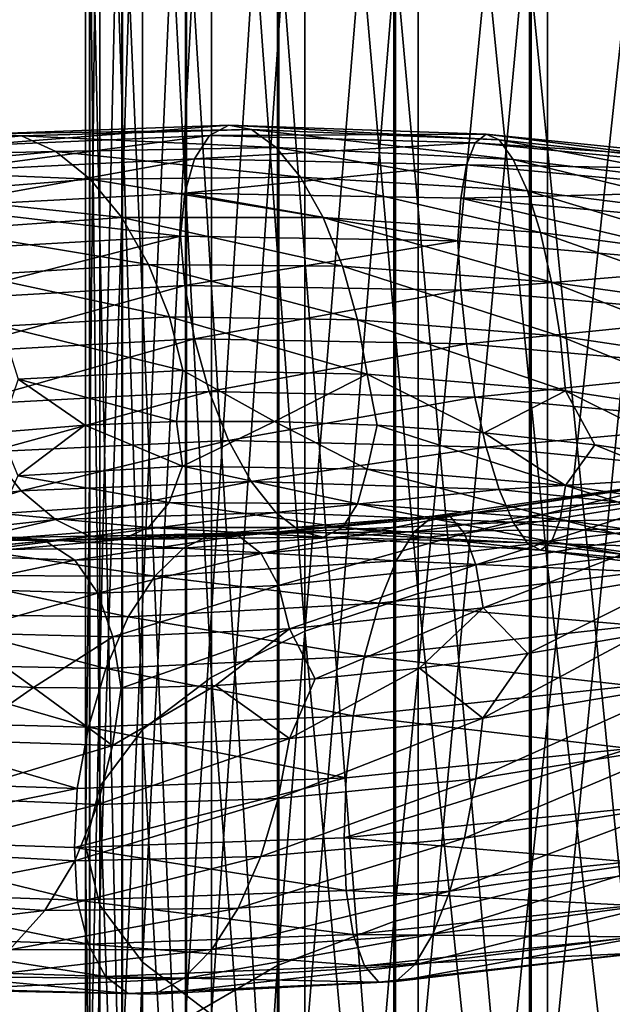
# Model space of a CAD drawing. Header units: metres. Extents: x -109 to 109, y -917 to 389.
# Tile 282 of 656: x -9.25 to -2.52, y -783.91 to -772.73. Entities that reach past the tile are written whole.
import ezdxf

# ---------------------------------------------------------------- set-up
doc = ezdxf.new("R2010")
doc.units = ezdxf.units.M
doc.layers.add('solid_24503124_XXX_01_SW0001', color=7, linetype='CONTINUOUS')

msp = doc.modelspace()

# ---------------------------------------------------------------- linework, layer by layer
at = {"layer": 'solid_24503124_XXX_01_SW0001'}
for points in [[(-1.658268, -763.82373, -381.074615), (-3.252809, -763.982239, -381.531586), (-1.658268, -778.726929, -375.19519)], [(-3.252809, -763.982239, -381.531586), (-4.722347, -764.239746, -382.273682), (-3.252809, -778.923096, -375.637329)], [(-3.252809, -763.982239, -381.531586), (-3.252809, -778.923096, -375.637329), (-1.658268, -778.726929, -375.19519)], [(-4.722347, -764.239746, -382.273682), (-6.010407, -764.586243, -383.272339), (-4.722347, -779.241638, -376.355316)], [(-4.722347, -764.239746, -382.273682), (-4.722347, -779.241638, -376.355316), (-3.252809, -778.923096, -375.637329)], [(-6.010407, -764.586243, -383.272339), (-7.067492, -765.008423, -384.489258), (-6.010407, -779.670349, -377.321564)], [(-6.010407, -764.586243, -383.272339), (-6.010407, -779.670349, -377.321564), (-4.722347, -779.241638, -376.355316)], [(-7.067492, -765.008423, -384.489258), (-7.852976, -765.490112, -385.877594), (-7.067492, -780.192688, -378.498962)], [(-7.067492, -765.008423, -384.489258), (-7.067492, -780.192688, -378.498962), (-6.010407, -779.670349, -377.321564)], [(-7.852976, -765.490112, -385.877594), (-8.336675, -766.012756, -387.384064), (-7.852976, -780.788635, -379.842224)], [(-7.852976, -765.490112, -385.877594), (-7.852976, -780.788635, -379.842224), (-7.067492, -780.192688, -378.498962)], [(-8.336675, -766.012756, -387.384064), (-8.5, -766.556335, -388.950714), (-8.336675, -781.435303, -381.299774)], [(-8.336675, -766.012756, -387.384064), (-8.336675, -781.435303, -381.299774), (-7.852976, -780.788635, -379.842224)], [(-8.5, -766.556335, -388.950714), (-8.5, -782.107788, -382.815552), (-8.336675, -781.435303, -381.299774)], [(-8.5, -766.556335, -388.950714), (-8.336675, -767.099854, -390.517365), (-8.5, -782.107788, -382.815552)], [(-1.767249, -766.852966, -19.981073), (-3.458888, -782.593445, -25.939569), (-3.458888, -767.039795, -19.463938)], [(-1.767249, -766.852966, -19.981073), (-1.767249, -782.362549, -26.438595), (-3.458888, -782.593445, -25.939569)], [(-3.458888, -767.039795, -19.463938), (-4.999055, -782.967102, -25.131947), (-4.999055, -767.342102, -18.627007)], [(-3.458888, -767.039795, -19.463938), (-3.458888, -782.593445, -25.939569), (-4.999055, -782.967102, -25.131947)], [(-8.336675, -767.099854, -390.517365), (-8.336675, -782.780273, -384.331329), (-8.5, -782.107788, -382.815552)], [(-8.336675, -767.099854, -390.517365), (-7.852976, -767.622559, -392.023804), (-8.336675, -782.780273, -384.331329)], [(-4.999055, -767.342102, -18.627007), (-6.320303, -783.467102, -24.051083), (-6.320303, -767.746704, -17.506926)], [(-4.999055, -767.342102, -18.627007), (-4.999055, -782.967102, -25.131947), (-6.320303, -783.467102, -24.051083)], [(-7.852976, -767.622559, -392.023804), (-7.852976, -783.426941, -385.788879), (-8.336675, -782.780273, -384.331329)], [(-7.852976, -767.622559, -392.023804), (-7.067492, -768.104187, -393.41217), (-7.852976, -783.426941, -385.788879)], [(-6.320303, -767.746704, -17.506926), (-7.364774, -784.071716, -22.744347), (-7.364774, -768.235962, -16.152763)], [(-6.320303, -767.746704, -17.506926), (-6.320303, -783.467102, -24.051083), (-7.364774, -784.071716, -22.744347)], [(-7.067492, -768.104187, -393.41217), (-7.067492, -784.022888, -387.132141), (-7.852976, -783.426941, -385.788879)], [(-7.067492, -768.104187, -393.41217), (-6.010407, -768.526428, -394.629059), (-7.067492, -784.022888, -387.132141)], [(-7.364774, -768.235962, -16.152763), (-8.086726, -784.754333, -21.268919), (-8.086726, -768.788269, -14.623799)], [(-7.364774, -768.235962, -16.152763), (-7.364774, -784.071716, -22.744347), (-8.086726, -784.754333, -21.268919)], [(-6.010407, -768.526428, -394.629059), (-6.010407, -784.545227, -388.30954), (-7.067492, -784.022888, -387.132141)], [(-6.010407, -768.526428, -394.629059), (-4.722347, -768.872925, -395.627747), (-6.010407, -784.545227, -388.30954)], [(-8.086726, -768.788269, -14.623799), (-8.454546, -785.485046, -19.689432), (-8.454546, -769.379517, -12.986999)], [(-8.086726, -768.788269, -14.623799), (-8.086726, -784.754333, -21.268919), (-8.454546, -785.485046, -19.689432)], [(-4.722347, -768.872925, -395.627747), (-4.722347, -784.973938, -389.275787), (-6.010407, -784.545227, -388.30954)], [(-4.722347, -768.872925, -395.627747), (-3.252809, -769.130371, -396.369843), (-4.722347, -784.973938, -389.275787)], [(-3.252809, -769.130371, -396.369843), (-3.252809, -785.29248, -389.993774), (-4.722347, -784.973938, -389.275787)], [(-3.252809, -769.130371, -396.369843), (-1.658268, -769.28894, -396.826813), (-3.252809, -785.29248, -389.993774)], [(-1.658268, -769.28894, -396.826813), (-1.658268, -785.488647, -390.435913), (-3.252809, -785.29248, -389.993774)], [(-8.454546, -769.379517, -12.986999), (-8.452125, -786.231934, -18.075073), (-8.452125, -769.983887, -11.314054)], [(-8.454546, -769.379517, -12.986999), (-8.454546, -785.485046, -19.689432), (-8.452125, -786.231934, -18.075073)], [(-8.452125, -769.983887, -11.314054), (-8.079568, -786.96228, -16.4965), (-8.079568, -770.574829, -9.678201)], [(-8.452125, -769.983887, -11.314054), (-8.452125, -786.231934, -18.075073), (-8.079568, -786.96228, -16.4965)], [(-8.079568, -770.574829, -9.678201), (-7.353192, -787.644043, -15.022866), (-7.353192, -771.126465, -8.151093)], [(-8.079568, -770.574829, -9.678201), (-8.079568, -786.96228, -16.4965), (-7.353192, -787.644043, -15.022866)], [(-7.353192, -771.126465, -8.151093), (-6.304805, -788.247437, -13.718711), (-6.304805, -771.614746, -6.799609)], [(-7.353192, -771.126465, -8.151093), (-7.353192, -787.644043, -15.022866), (-6.304805, -788.247437, -13.718711)], [(-6.304805, -771.614746, -6.799609), (-4.980319, -788.745972, -12.64112), (-4.980319, -772.018127, -5.682918)], [(-6.304805, -771.614746, -6.799609), (-6.304805, -788.247437, -13.718711), (-4.980319, -788.745972, -12.64112)], [(-4.980319, -772.018127, -5.682918), (-3.437735, -789.117859, -11.837305), (-3.437735, -772.319031, -4.849933)], [(-4.980319, -772.018127, -5.682918), (-4.980319, -788.745972, -12.64112), (-3.437735, -789.117859, -11.837305)], [(-3.437735, -772.319031, -4.849933), (-1.744606, -789.346802, -11.342461), (-1.744606, -772.504272, -4.337131)], [(-3.437735, -772.319031, -4.849933), (-3.437735, -789.117859, -11.837305), (-1.744606, -789.346802, -11.342461)], [(-6.872946, -773.925537, -30.464369), (-7.092803, -774.042053, -31.08745), (-9.8926, -774.162598, -29.509363)], [(-9.585958, -774.022644, -28.927454), (-6.872946, -773.925537, -30.464369), (-9.8926, -774.162598, -29.509363)], [(-6.614517, -773.974365, -29.816793), (-6.872946, -773.925537, -30.464369), (-9.585958, -774.022644, -28.927454)], [(-9.225517, -774.045837, -28.328466), (-6.614517, -773.974365, -29.816793), (-9.585958, -774.022644, -28.927454)], [(-6.336019, -774.177551, -29.187069), (-6.614517, -773.974365, -29.816793), (-9.225517, -774.045837, -28.328466)], [(-6.872946, -773.925537, -30.464369), (-3.950764, -774.025452, -31.549274), (-7.092803, -774.042053, -31.08745)], [(-3.802212, -774.092041, -30.869938), (-3.950764, -774.025452, -31.549274), (-6.872946, -773.925537, -30.464369)], [(-6.614517, -773.974365, -29.816793), (-3.802212, -774.092041, -30.869938), (-6.872946, -773.925537, -30.464369)], [(-3.642123, -774.313232, -30.206064), (-3.802212, -774.092041, -30.869938), (-6.614517, -773.974365, -29.816793)], [(-6.336019, -774.177551, -29.187069), (-3.642123, -774.313232, -30.206064), (-6.614517, -773.974365, -29.816793)], [(-9.225517, -774.045837, -28.328466), (-9.585958, -774.022644, -28.927454), (-12.008675, -774.293579, -26.979811)], [(-11.557137, -774.284119, -26.44471), (-9.225517, -774.045837, -28.328466), (-12.008675, -774.293579, -26.979811)], [(-8.837085, -774.222778, -27.751207), (-9.225517, -774.045837, -28.328466), (-11.557137, -774.284119, -26.44471)], [(-7.092803, -774.042053, -31.08745), (-7.262306, -774.306702, -31.648422), (-10.129013, -774.447144, -30.038797)], [(-9.8926, -774.162598, -29.509363), (-7.092803, -774.042053, -31.08745), (-10.129013, -774.447144, -30.038797)], [(-8.837085, -774.222778, -27.751207), (-6.336019, -774.177551, -29.187069), (-9.225517, -774.045837, -28.328466)], [(-7.092803, -774.042053, -31.08745), (-4.077144, -774.125854, -32.199425), (-7.262306, -774.306702, -31.648422)], [(-3.950764, -774.025452, -31.549274), (-4.077144, -774.125854, -32.199425), (-7.092803, -774.042053, -31.08745)], [(-3.950764, -774.025452, -31.549274), (-0.908401, -774.337341, -32.160301), (-4.077144, -774.125854, -32.199425)], [(-0.874244, -774.413025, -31.466837), (-0.908401, -774.337341, -32.160301), (-3.950764, -774.025452, -31.549274)], [(-3.802212, -774.092041, -30.869938), (-0.874244, -774.413025, -31.466837), (-3.950764, -774.025452, -31.549274)], [(-0.837435, -774.643555, -30.788012), (-0.874244, -774.413025, -31.466837), (-3.802212, -774.092041, -30.869938)], [(-3.642123, -774.313232, -30.206064), (-0.837435, -774.643555, -30.788012), (-3.802212, -774.092041, -30.869938)], [(-6.057621, -774.516907, -28.619066), (-6.336019, -774.177551, -29.187069), (-8.837085, -774.222778, -27.751207)], [(-4.077144, -774.125854, -32.199425), (-4.17458, -774.37677, -32.781296), (-7.262306, -774.306702, -31.648422)], [(-3.482093, -774.6698, -29.604034), (-3.642123, -774.313232, -30.206064), (-6.336019, -774.177551, -29.187069)], [(-6.057621, -774.516907, -28.619066), (-3.482093, -774.6698, -29.604034), (-6.336019, -774.177551, -29.187069)], [(-4.077144, -774.125854, -32.199425), (-0.93746, -774.429321, -32.822742), (-4.17458, -774.37677, -32.781296)], [(-0.908401, -774.337341, -32.160301), (-0.93746, -774.429321, -32.822742), (-4.077144, -774.125854, -32.199425)], [(-11.070535, -774.427673, -25.936571), (-8.837085, -774.222778, -27.751207), (-11.557137, -774.284119, -26.44471)], [(-8.448794, -774.537109, -27.235691), (-8.837085, -774.222778, -27.751207), (-11.070535, -774.427673, -25.936571)], [(-7.262306, -774.306702, -31.648422), (-7.371371, -774.695801, -32.111038), (-10.281131, -774.851257, -30.481375)], [(-10.129013, -774.447144, -30.038797), (-7.262306, -774.306702, -31.648422), (-10.281131, -774.851257, -30.481375)], [(-8.448794, -774.537109, -27.235691), (-6.057621, -774.516907, -28.619066), (-8.837085, -774.222778, -27.751207)], [(-7.262306, -774.306702, -31.648422), (-4.17458, -774.37677, -32.781296), (-7.371371, -774.695801, -32.111038)], [(-0.800639, -775.008911, -30.171303), (-0.837435, -774.643555, -30.788012), (-3.642123, -774.313232, -30.206064)], [(-3.482093, -774.6698, -29.604034), (-0.800639, -775.008911, -30.171303), (-3.642123, -774.313232, -30.206064)], [(-10.584108, -774.710022, -25.490313), (-8.448794, -774.537109, -27.235691), (-11.070535, -774.427673, -25.936571)], [(-4.17458, -774.37677, -32.781296), (-4.237273, -774.755432, -33.257408), (-7.371371, -774.695801, -32.111038)], [(-4.17458, -774.37677, -32.781296), (-0.959863, -774.673096, -33.414391), (-4.237273, -774.755432, -33.257408)], [(-0.93746, -774.429321, -32.822742), (-0.959863, -774.673096, -33.414391), (-4.17458, -774.37677, -32.781296)], [(-8.088775, -774.972229, -26.822254), (-8.448794, -774.537109, -27.235691), (-10.584108, -774.710022, -25.490313)], [(-5.799494, -774.974182, -28.156986), (-6.057621, -774.516907, -28.619066), (-8.448794, -774.537109, -27.235691)], [(-8.088775, -774.972229, -26.822254), (-5.799494, -774.974182, -28.156986), (-8.448794, -774.537109, -27.235691)], [(-3.333714, -775.142273, -29.110558), (-3.482093, -774.6698, -29.604034), (-6.057621, -774.516907, -28.619066)], [(-5.799494, -774.974182, -28.156986), (-3.333714, -775.142273, -29.110558), (-6.057621, -774.516907, -28.619066)], [(-10.133099, -775.116882, -25.14119), (-8.088775, -774.972229, -26.822254), (-10.584108, -774.710022, -25.490313)], [(-10.281131, -774.851257, -30.481375), (-7.371371, -774.695801, -32.111038), (-7.422843, -775.186279, -32.432938)], [(-7.371371, -774.695801, -32.111038), (-4.271063, -775.238892, -33.58688), (-7.422843, -775.186279, -32.432938)], [(-7.371371, -774.695801, -32.111038), (-4.237273, -774.755432, -33.257408), (-4.271063, -775.238892, -33.58688)], [(-4.237273, -774.755432, -33.257408), (-0.983698, -775.526428, -34.232327), (-4.271063, -775.238892, -33.58688)], [(-0.959863, -774.673096, -33.414391), (-0.974278, -775.046265, -33.897156), (-4.237273, -774.755432, -33.257408)], [(-4.237273, -774.755432, -33.257408), (-0.974278, -775.046265, -33.897156), (-0.983698, -775.526428, -34.232327)], [(-0.766522, -775.489075, -29.664513), (-0.800639, -775.008911, -30.171303), (-3.482093, -774.6698, -29.604034)], [(-3.333714, -775.142273, -29.110558), (-0.766522, -775.489075, -29.664513), (-3.482093, -774.6698, -29.604034)], [(-10.281131, -774.851257, -30.481375), (-7.422843, -775.186279, -32.432938), (-10.352579, -775.35199, -30.790628)], [(-7.782764, -775.506714, -26.545404), (-8.088775, -774.972229, -26.822254), (-10.133099, -775.116882, -25.14119)], [(-5.580091, -775.526367, -27.838854), (-5.799494, -774.974182, -28.156986), (-8.088775, -774.972229, -26.822254)], [(-7.782764, -775.506714, -26.545404), (-5.580091, -775.526367, -27.838854), (-8.088775, -774.972229, -26.822254)], [(-3.207594, -775.706543, -28.765942), (-3.333714, -775.142273, -29.110558), (-5.799494, -774.974182, -28.156986)], [(-5.580091, -775.526367, -27.838854), (-3.207594, -775.706543, -28.765942), (-5.799494, -774.974182, -28.156986)], [(-10.352579, -775.35199, -30.790628), (-7.422843, -775.186279, -32.432938), (-10.282178, -775.912231, -30.973825)], [(-7.422843, -775.186279, -32.432938), (-7.372122, -775.746399, -32.602608), (-10.282178, -775.912231, -30.973825)], [(-9.749748, -775.628784, -24.919065), (-7.782764, -775.506714, -26.545404), (-10.133099, -775.116882, -25.14119)], [(-7.422843, -775.186279, -32.432938), (-4.271063, -775.238892, -33.58688), (-7.372122, -775.746399, -32.602608)], [(-0.737524, -776.059448, -29.308935), (-0.766522, -775.489075, -29.664513), (-3.333714, -775.142273, -29.110558)], [(-3.207594, -775.706543, -28.765942), (-0.737524, -776.059448, -29.308935), (-3.333714, -775.142273, -29.110558)], [(-4.271063, -775.238892, -33.58688), (-4.237705, -775.798645, -33.749428), (-7.372122, -775.746399, -32.602608)], [(-4.271063, -775.238892, -33.58688), (-0.983698, -775.526428, -34.232327), (-4.237705, -775.798645, -33.749428)], [(-7.547124, -776.101379, -26.415949), (-7.782764, -775.506714, -26.545404), (-9.749748, -775.628784, -24.919065)], [(-5.411141, -776.133362, -27.677696), (-5.580091, -775.526367, -27.838854), (-7.782764, -775.506714, -26.545404)], [(-7.547124, -776.101379, -26.415949), (-5.411141, -776.133362, -27.677696), (-7.782764, -775.506714, -26.545404)], [(-3.110477, -776.322021, -28.584627), (-3.207594, -775.706543, -28.765942), (-5.580091, -775.526367, -27.838854)], [(-5.411141, -776.133362, -27.677696), (-3.110477, -776.322021, -28.584627), (-5.580091, -775.526367, -27.838854)], [(-0.983698, -775.526428, -34.232327), (-0.974378, -776.085388, -34.391048), (-4.237705, -775.798645, -33.749428)], [(-9.454554, -776.207581, -24.831797), (-7.547124, -776.101379, -26.415949), (-9.749748, -775.628784, -24.919065)], [(-10.282178, -775.912231, -30.973825), (-7.372122, -775.746399, -32.602608), (-10.130973, -776.511108, -30.996647)], [(-7.372122, -775.746399, -32.602608), (-7.263711, -776.350708, -32.604679), (-10.130973, -776.511108, -30.996647)], [(-7.372122, -775.746399, -32.602608), (-4.237705, -775.798645, -33.749428), (-7.263711, -776.350708, -32.604679)], [(-0.715194, -776.679016, -29.119576), (-0.737524, -776.059448, -29.308935), (-3.207594, -775.706543, -28.765942)], [(-3.110477, -776.322021, -28.584627), (-0.715194, -776.679016, -29.119576), (-3.207594, -775.706543, -28.765942)], [(-4.237705, -775.798645, -33.749428), (-4.175387, -776.406677, -33.738503), (-7.263711, -776.350708, -32.604679)], [(-4.237705, -775.798645, -33.749428), (-0.974378, -776.085388, -34.391048), (-4.175387, -776.406677, -33.738503)], [(-7.395919, -776.711914, -26.438442), (-7.547124, -776.101379, -26.415949), (-9.454554, -776.207581, -24.831797)], [(-5.302731, -776.750305, -27.679937), (-5.411141, -776.133362, -27.677696), (-7.547124, -776.101379, -26.415949)], [(-7.395919, -776.711914, -26.438442), (-5.302731, -776.750305, -27.679937), (-7.547124, -776.101379, -26.415949)], [(-0.974378, -776.085388, -34.391048), (-0.960049, -776.695068, -34.375275), (-4.175387, -776.406677, -33.738503)], [(-9.265135, -776.809875, -24.881441), (-7.395919, -776.711914, -26.438442), (-9.454554, -776.207581, -24.831797)], [(-3.04816, -776.943176, -28.574219), (-3.110477, -776.322021, -28.584627), (-5.411141, -776.133362, -27.677696)], [(-5.302731, -776.750305, -27.679937), (-3.04816, -776.943176, -28.574219), (-5.411141, -776.133362, -27.677696)], [(-0.700865, -777.302185, -29.104496), (-0.715194, -776.679016, -29.119576), (-3.110477, -776.322021, -28.584627)], [(-3.04816, -776.943176, -28.574219), (-0.700865, -777.302185, -29.104496), (-3.110477, -776.322021, -28.584627)], [(-10.130973, -776.511108, -30.996647), (-7.263711, -776.350708, -32.604679), (-9.895333, -777.099121, -30.872063)], [(-7.263711, -776.350708, -32.604679), (-7.094762, -776.950745, -32.448162), (-9.895333, -777.099121, -30.872063)], [(-7.263711, -776.350708, -32.604679), (-4.175387, -776.406677, -33.738503), (-7.094762, -776.950745, -32.448162)], [(-4.175387, -776.406677, -33.738503), (-4.07827, -777.014893, -33.561668), (-7.094762, -776.950745, -32.448162)], [(-4.175387, -776.406677, -33.738503), (-0.960049, -776.695068, -34.375275), (-4.07827, -777.014893, -33.561668)], [(-9.265135, -776.809875, -24.881441), (-7.467024, -777.289795, -26.525618), (-7.395919, -776.711914, -26.438442)], [(-7.395919, -776.711914, -26.438442), (-7.467024, -777.289795, -26.525618), (-6.355406, -777.28772, -27.256132)], [(-7.395919, -776.711914, -26.438442), (-6.355406, -777.28772, -27.256132), (-5.302731, -776.750305, -27.679937)], [(-5.302731, -776.750305, -27.679937), (-6.355406, -777.28772, -27.256132), (-5.186328, -777.32959, -27.886915)], [(-5.302731, -776.750305, -27.679937), (-5.186328, -777.32959, -27.886915), (-3.971382, -777.418274, -28.412338)], [(-5.302731, -776.750305, -27.679937), (-3.971382, -777.418274, -28.412338), (-3.04816, -776.943176, -28.574219)], [(-0.960049, -776.695068, -34.375275), (-0.937719, -777.307373, -34.190315), (-4.07827, -777.014893, -33.561668)], [(-9.265135, -776.809875, -24.881441), (-9.46732, -777.412537, -24.796406), (-8.507122, -777.332458, -25.703949)], [(-9.265135, -776.809875, -24.881441), (-8.507122, -777.332458, -25.703949), (-7.467024, -777.289795, -26.525618)], [(-9.895333, -777.099121, -30.872063), (-7.094762, -776.950745, -32.448162), (-9.589322, -777.633911, -30.603306)], [(-7.094762, -776.950745, -32.448162), (-6.875358, -777.50354, -32.138229), (-9.589322, -777.633911, -30.603306)], [(-7.094762, -776.950745, -32.448162), (-4.07827, -777.014893, -33.561668), (-6.875358, -777.50354, -32.138229)], [(-3.04816, -776.943176, -28.574219), (-3.971382, -777.418274, -28.412338), (-2.716895, -777.556335, -28.831182)], [(-3.04816, -776.943176, -28.574219), (-2.716895, -777.556335, -28.831182), (-1.437074, -777.744934, -29.140652)], [(-3.04816, -776.943176, -28.574219), (-1.437074, -777.744934, -29.140652), (-0.700865, -777.302185, -29.104496)], [(-4.07827, -777.014893, -33.561668), (-3.952151, -777.580017, -33.225323), (-6.875358, -777.50354, -32.138229)], [(-4.07827, -777.014893, -33.561668), (-0.937719, -777.307373, -34.190315), (-3.952151, -777.580017, -33.225323)], [(-9.266446, -777.906494, -25.386261), (-8.507122, -777.332458, -25.703949), (-9.46732, -777.412537, -24.796406)], [(-9.266446, -777.906494, -25.386261), (-7.396966, -777.798523, -26.942793), (-8.507122, -777.332458, -25.703949)], [(-7.396966, -777.798523, -26.942793), (-7.467024, -777.289795, -26.525618), (-8.507122, -777.332458, -25.703949)], [(-7.396966, -777.798523, -26.942793), (-6.355406, -777.28772, -27.256132), (-7.467024, -777.289795, -26.525618)], [(-7.396966, -777.798523, -26.942793), (-5.303481, -777.828979, -28.184649), (-6.355406, -777.28772, -27.256132)], [(-5.303481, -777.828979, -28.184649), (-5.186328, -777.32959, -27.886915), (-6.355406, -777.28772, -27.256132)], [(-5.303481, -777.828979, -28.184649), (-3.048591, -778.016113, -29.080227), (-5.186328, -777.32959, -27.886915)], [(-3.048591, -778.016113, -29.080227), (-3.971382, -777.418274, -28.412338), (-5.186328, -777.32959, -27.886915)], [(-0.937719, -777.307373, -34.190315), (-0.90872, -777.878601, -33.84304), (-3.952151, -777.580017, -33.225323)], [(-3.048591, -778.016113, -29.080227), (-2.716895, -777.556335, -28.831182), (-3.971382, -777.418274, -28.412338)], [(-9.589322, -777.633911, -30.603306), (-6.875358, -777.50354, -32.138229), (-9.229303, -778.076355, -30.198931)], [(-6.875358, -777.50354, -32.138229), (-6.617231, -777.969055, -31.685629), (-9.229303, -778.076355, -30.198931)], [(-6.875358, -777.50354, -32.138229), (-3.952151, -777.580017, -33.225323), (-6.617231, -777.969055, -31.685629)], [(-3.048591, -778.016113, -29.080227), (-0.700964, -778.371704, -29.612816), (-2.716895, -777.556335, -28.831182)], [(-0.700964, -778.371704, -29.612816), (-1.437074, -777.744934, -29.140652), (-2.716895, -777.556335, -28.831182)], [(-9.589322, -777.633911, -30.603306), (-9.229303, -778.076355, -30.198931), (-11.56188, -778.359924, -28.320745)], [(-3.952151, -777.580017, -33.225323), (-3.803772, -778.061279, -32.741615), (-6.617231, -777.969055, -31.685629)], [(-3.952151, -777.580017, -33.225323), (-0.90872, -777.878601, -33.84304), (-3.803772, -778.061279, -32.741615)], [(-7.549084, -778.2099, -27.394489), (-7.396966, -777.798523, -26.942793), (-9.266446, -777.906494, -25.386261)], [(-7.549084, -778.2099, -27.394489), (-5.412547, -778.226196, -28.656799), (-7.396966, -777.798523, -26.942793)], [(-5.412547, -778.226196, -28.656799), (-5.303481, -777.828979, -28.184649), (-7.396966, -777.798523, -26.942793)], [(-5.412547, -778.226196, -28.656799), (-3.111285, -778.403503, -29.566158), (-5.303481, -777.828979, -28.184649)], [(-3.111285, -778.403503, -29.566158), (-3.048591, -778.016113, -29.080227), (-5.303481, -777.828979, -28.184649)], [(-0.90872, -777.878601, -33.84304), (-0.874603, -778.367798, -33.346161), (-3.803772, -778.061279, -32.741615)], [(-9.457009, -778.335815, -25.811422), (-7.549084, -778.2099, -27.394489), (-9.266446, -777.906494, -25.386261)], [(-9.229303, -778.076355, -30.198931), (-6.617231, -777.969055, -31.685629), (-8.841012, -778.402832, -29.691103)], [(-6.617231, -777.969055, -31.685629), (-6.338834, -778.321838, -31.125929), (-8.841012, -778.402832, -29.691103)], [(-6.617231, -777.969055, -31.685629), (-3.803772, -778.061279, -32.741615), (-6.338834, -778.321838, -31.125929)], [(-1.905831, -777.986084, 2.190297), (-4.553673, -778.363953, 1.429468), (-1.993419, -778.166931, 2.880887)], [(-4.359632, -778.36908, 0.745069), (-4.553673, -778.363953, 1.429468), (-1.905831, -777.986084, 2.190297)], [(-1.824619, -777.984924, 1.483294), (-4.359632, -778.36908, 0.745069), (-1.905831, -777.986084, 2.190297)], [(-4.194701, -778.561523, 0.086726), (-4.359632, -778.36908, 0.745069), (-1.824619, -777.984924, 1.483294)], [(-1.755591, -778.172607, 0.806124), (-4.194701, -778.561523, 0.086726), (-1.824619, -777.984924, 1.483294)], [(-11.56188, -778.359924, -28.320745), (-9.229303, -778.076355, -30.198931), (-11.075454, -778.652893, -27.881393)], [(-9.229303, -778.076355, -30.198931), (-8.841012, -778.402832, -29.691103), (-11.075454, -778.652893, -27.881393)], [(-3.803772, -778.061279, -32.741615), (-3.643741, -778.432129, -32.148308), (-6.338834, -778.321838, -31.125929)], [(-3.803772, -778.061279, -32.741615), (-0.874603, -778.367798, -33.346161), (-3.643741, -778.432129, -32.148308)], [(-3.111285, -778.403503, -29.566158), (-0.715379, -778.753906, -30.105545), (-3.048591, -778.016113, -29.080227)], [(-0.715379, -778.753906, -30.105545), (-0.700964, -778.371704, -29.612816), (-3.048591, -778.016113, -29.080227)], [(-7.785497, -778.494995, -27.932114), (-7.549084, -778.2099, -27.394489), (-9.457009, -778.335815, -25.811422)], [(-7.785497, -778.494995, -27.932114), (-5.58205, -778.491699, -29.226074), (-7.549084, -778.2099, -27.394489)], [(-5.58205, -778.491699, -29.226074), (-5.412547, -778.226196, -28.656799), (-7.549084, -778.2099, -27.394489)], [(-5.58205, -778.491699, -29.226074), (-3.208721, -778.655518, -30.156414), (-5.412547, -778.226196, -28.656799)], [(-3.208721, -778.655518, -30.156414), (-3.111285, -778.403503, -29.566158), (-5.412547, -778.226196, -28.656799)], [(-1.993419, -778.166931, 2.880887), (-4.762952, -778.537354, 2.095326), (-2.081039, -778.510071, 3.506986)], [(-4.553673, -778.363953, 1.429468), (-4.762952, -778.537354, 2.095326), (-1.993419, -778.166931, 2.880887)], [(-4.067697, -778.917725, -0.505926), (-4.194701, -778.561523, 0.086726), (-1.755591, -778.172607, 0.806124)], [(-1.702437, -778.525879, 0.199405), (-4.067697, -778.917725, -0.505926), (-1.755591, -778.172607, 0.806124)], [(-9.753172, -778.645752, -26.307682), (-7.785497, -778.494995, -27.932114), (-9.457009, -778.335815, -25.811422)], [(-8.841012, -778.402832, -29.691103), (-6.338834, -778.321838, -31.125929), (-8.45258, -778.593567, -29.118217)], [(-6.338834, -778.321838, -31.125929), (-6.060336, -778.540039, -30.501221), (-8.45258, -778.593567, -29.118217)], [(-6.338834, -778.321838, -31.125929), (-3.643741, -778.432129, -32.148308), (-6.060336, -778.540039, -30.501221)], [(-11.075454, -778.652893, -27.881393), (-8.841012, -778.402832, -29.691103), (-10.588851, -778.808533, -27.37681)], [(-8.841012, -778.402832, -29.691103), (-8.45258, -778.593567, -29.118217), (-10.588851, -778.808533, -27.37681)], [(-4.553673, -778.363953, 1.429468), (-7.063105, -778.568604, 0.251075), (-4.762952, -778.537354, 2.095326)], [(-6.762133, -778.586914, -0.392793), (-7.063105, -778.568604, 0.251075), (-4.553673, -778.363953, 1.429468)], [(-4.359632, -778.36908, 0.745069), (-6.762133, -778.586914, -0.392793), (-4.553673, -778.363953, 1.429468)], [(-6.506311, -778.789551, -1.016931), (-6.762133, -778.586914, -0.392793), (-4.359632, -778.36908, 0.745069)], [(-4.194701, -778.561523, 0.086726), (-6.506311, -778.789551, -1.016931), (-4.359632, -778.36908, 0.745069)], [(-3.643741, -778.432129, -32.148308), (-3.483653, -778.669189, -31.489891), (-6.060336, -778.540039, -30.501221)], [(-0.874603, -778.367798, -33.346161), (-0.837807, -778.747864, -32.738392), (-3.643741, -778.432129, -32.148308)], [(-3.643741, -778.432129, -32.148308), (-0.837807, -778.747864, -32.738392), (-3.483653, -778.669189, -31.489891)], [(-3.208721, -778.655518, -30.156414), (-0.737783, -778.998779, -30.70561), (-3.111285, -778.403503, -29.566158)], [(-0.737783, -778.998779, -30.70561), (-0.715379, -778.753906, -30.105545), (-3.111285, -778.403503, -29.566158)], [(-8.958787, -778.645264, -1.903612), (-10.884156, -778.5578, -3.74484), (-9.357529, -778.607178, -1.317004)], [(-10.472392, -778.796326, -4.25914), (-10.884156, -778.5578, -3.74484), (-8.958787, -778.645264, -1.903612)], [(-8.092139, -778.62854, -28.519003), (-7.785497, -778.494995, -27.932114), (-9.753172, -778.645752, -26.307682)], [(-7.063105, -778.568604, 0.251075), (-9.357529, -778.607178, -1.317004), (-7.387713, -778.726807, 0.873011)], [(-8.958787, -778.645264, -1.903612), (-9.357529, -778.607178, -1.317004), (-7.063105, -778.568604, 0.251075)], [(-6.762133, -778.586914, -0.392793), (-8.958787, -778.645264, -1.903612), (-7.063105, -778.568604, 0.251075)], [(-8.45258, -778.593567, -29.118217), (-6.060336, -778.540039, -30.501221), (-8.092139, -778.62854, -28.519003)], [(-8.092139, -778.62854, -28.519003), (-5.801907, -778.601563, -29.853918), (-7.785497, -778.494995, -27.932114)], [(-6.060336, -778.540039, -30.501221), (-5.801907, -778.601563, -29.853918), (-8.092139, -778.62854, -28.519003)], [(-5.801907, -778.601563, -29.853918), (-5.58205, -778.491699, -29.226074), (-7.785497, -778.494995, -27.932114)], [(-4.762952, -778.537354, 2.095326), (-7.387713, -778.726807, 0.873011), (-4.972306, -778.872437, 2.696385)], [(-7.063105, -778.568604, 0.251075), (-7.387713, -778.726807, 0.873011), (-4.762952, -778.537354, 2.095326)], [(-6.309318, -779.152588, -1.583525), (-6.506311, -778.789551, -1.016931), (-4.194701, -778.561523, 0.086726)], [(-4.067697, -778.917725, -0.505926), (-6.309318, -779.152588, -1.583525), (-4.194701, -778.561523, 0.086726)], [(-6.060336, -778.540039, -30.501221), (-3.483653, -778.669189, -31.489891), (-5.801907, -778.601563, -29.853918)], [(-5.801907, -778.601563, -29.853918), (-3.3351, -778.748962, -30.811174), (-5.58205, -778.491699, -29.226074)], [(-3.3351, -778.748962, -30.811174), (-3.208721, -778.655518, -30.156414), (-5.58205, -778.491699, -29.226074)], [(-2.081039, -778.510071, 3.506986), (-4.972306, -778.872437, 2.696385), (-2.162346, -778.997864, 4.020119)], [(-4.762952, -778.537354, 2.095326), (-4.972306, -778.872437, 2.696385), (-2.081039, -778.510071, 3.506986)], [(-3.986202, -779.407166, -0.994596), (-4.067697, -778.917725, -0.505926), (-1.702437, -778.525879, 0.199405)], [(-1.668329, -779.014343, -0.297757), (-3.986202, -779.407166, -0.994596), (-1.702437, -778.525879, 0.199405)], [(-10.588851, -778.808533, -27.37681), (-8.45258, -778.593567, -29.118217), (-10.137314, -778.80957, -26.840845)], [(-8.619863, -778.863403, -2.47919), (-10.472392, -778.796326, -4.25914), (-8.958787, -778.645264, -1.903612)], [(-8.45258, -778.593567, -29.118217), (-8.092139, -778.62854, -28.519003), (-10.137314, -778.80957, -26.840845)], [(-10.137314, -778.80957, -26.840845), (-8.092139, -778.62854, -28.519003), (-9.753172, -778.645752, -26.307682)], [(-9.357529, -778.607178, -1.317004), (-9.787584, -778.742737, -0.756896), (-7.387713, -778.726807, 0.873011)], [(-8.619863, -778.863403, -2.47919), (-8.958787, -778.645264, -1.903612), (-6.762133, -778.586914, -0.392793)], [(-6.506311, -778.789551, -1.016931), (-8.619863, -778.863403, -2.47919), (-6.762133, -778.586914, -0.392793)], [(-3.483653, -778.669189, -31.489891), (-3.3351, -778.748962, -30.811174), (-5.801907, -778.601563, -29.853918)], [(-3.483653, -778.669189, -31.489891), (-0.800998, -778.994568, -32.06525), (-3.3351, -778.748962, -30.811174)], [(-0.837807, -778.747864, -32.738392), (-0.800998, -778.994568, -32.06525), (-3.483653, -778.669189, -31.489891)], [(-3.3351, -778.748962, -30.811174), (-0.766841, -779.08374, -31.372583), (-3.208721, -778.655518, -30.156414)], [(-0.766841, -779.08374, -31.372583), (-0.737783, -778.998779, -30.70561), (-3.208721, -778.655518, -30.156414)], [(-9.787584, -778.742737, -0.756896), (-10.217794, -779.037598, -0.261793), (-7.712438, -779.045654, 1.429978)], [(-7.387713, -778.726807, 0.873011), (-9.787584, -778.742737, -0.756896), (-7.712438, -779.045654, 1.429978)], [(-8.358877, -779.237, -3.008528), (-8.619863, -778.863403, -2.47919), (-6.506311, -778.789551, -1.016931)], [(-6.309318, -779.152588, -1.583525), (-8.358877, -779.237, -3.008528), (-6.506311, -778.789551, -1.016931)], [(-7.387713, -778.726807, 0.873011), (-7.712438, -779.045654, 1.429978), (-4.972306, -778.872437, 2.696385)], [(-0.800998, -778.994568, -32.06525), (-0.766841, -779.08374, -31.372583), (-3.3351, -778.748962, -30.811174)], [(-1.658268, -778.726929, -375.19519), (-3.252809, -778.923096, -375.637329), (-1.658268, -793.087097, -368.091644)], [(-10.155317, -779.18396, -4.741296), (-10.472392, -778.796326, -4.25914), (-8.619863, -778.863403, -2.47919)], [(-8.358877, -779.237, -3.008528), (-10.155317, -779.18396, -4.741296), (-8.619863, -778.863403, -2.47919)], [(-4.972306, -778.872437, 2.696385), (-7.712438, -779.045654, 1.429978), (-5.166574, -779.35199, 3.185991)], [(-4.972306, -778.872437, 2.696385), (-5.166574, -779.35199, 3.185991), (-2.162346, -778.997864, 4.020119)], [(-6.182913, -779.645081, -2.055815), (-6.309318, -779.152588, -1.583525), (-4.067697, -778.917725, -0.505926)], [(-3.986202, -779.407166, -0.994596), (-6.182913, -779.645081, -2.055815), (-4.067697, -778.917725, -0.505926)], [(-2.162346, -778.997864, 4.020119), (-5.166574, -779.35199, 3.185991), (-2.231516, -779.607117, 4.378221)], [(-3.252809, -778.923096, -375.637329), (-4.722347, -779.241638, -376.355316), (-3.252809, -793.319519, -368.515839)], [(-1.668329, -779.014343, -0.297757), (-3.476146, -779.923096, -1.159564), (-3.986202, -779.407166, -0.994596)], [(-1.668329, -779.014343, -0.297757), (-2.214375, -779.709595, -0.775853), (-3.476146, -779.923096, -1.159564)], [(-3.252809, -778.923096, -375.637329), (-3.252809, -793.319519, -368.515839), (-1.658268, -793.087097, -368.091644)], [(-10.217794, -779.037598, -0.261793), (-10.617004, -779.477295, 0.129416), (-8.013762, -779.509094, 1.87855)], [(-7.712438, -779.045654, 1.429978), (-10.217794, -779.037598, -0.261793), (-8.013762, -779.509094, 1.87855)], [(-7.712438, -779.045654, 1.429978), (-8.013762, -779.509094, 1.87855), (-5.166574, -779.35199, 3.185991)], [(-9.951859, -779.688354, -5.159543), (-10.155317, -779.18396, -4.741296), (-8.358877, -779.237, -3.008528)], [(-8.191409, -779.734497, -3.457065), (-9.951859, -779.688354, -5.159543), (-8.358877, -779.237, -3.008528)], [(-8.191409, -779.734497, -3.457065), (-8.358877, -779.237, -3.008528), (-6.309318, -779.152588, -1.583525)], [(-6.182913, -779.645081, -2.055815), (-8.191409, -779.734497, -3.457065), (-6.309318, -779.152588, -1.583525)], [(-5.166574, -779.35199, 3.185991), (-8.013762, -779.509094, 1.87855), (-5.331846, -779.953369, 3.523761)], [(-4.722347, -779.241638, -376.355316), (-6.010407, -779.670349, -377.321564), (-4.722347, -793.696899, -369.204742)], [(-5.166574, -779.35199, 3.185991), (-5.331846, -779.953369, 3.523761), (-2.231516, -779.607117, 4.378221)], [(-4.722347, -779.241638, -376.355316), (-4.722347, -793.696899, -369.204742), (-3.252809, -793.319519, -368.515839)], [(-3.986202, -779.407166, -0.994596), (-5.892935, -780.210327, -2.252928), (-6.182913, -779.645081, -2.055815)], [(-3.986202, -779.407166, -0.994596), (-4.707538, -780.089966, -1.653459), (-5.892935, -780.210327, -2.252928)], [(-3.986202, -779.407166, -0.994596), (-3.476146, -779.923096, -1.159564), (-4.707538, -780.089966, -1.653459)], [(-10.617004, -779.477295, 0.129416), (-10.956629, -780.041504, 0.383462), (-8.270113, -780.095337, 2.181304)], [(-8.013762, -779.509094, 1.87855), (-10.617004, -779.477295, 0.129416), (-8.270113, -780.095337, 2.181304)], [(-8.013762, -779.509094, 1.87855), (-8.270113, -780.095337, 2.181304), (-5.331846, -779.953369, 3.523761)], [(-9.951859, -779.688354, -5.159543), (-9.089696, -780.309387, -4.645281), (-9.998045, -780.262573, -5.614106)], [(-8.191409, -779.734497, -3.457065), (-9.089696, -780.309387, -4.645281), (-9.951859, -779.688354, -5.159543)], [(-6.182913, -779.645081, -2.055815), (-8.095948, -780.317932, -3.75684), (-8.191409, -779.734497, -3.457065)], [(-6.182913, -779.645081, -2.055815), (-7.025465, -780.285645, -2.955844), (-8.095948, -780.317932, -3.75684)], [(-6.010407, -779.670349, -377.321564), (-7.067492, -780.192688, -378.498962), (-6.010407, -794.204773, -370.131805)], [(-6.182913, -779.645081, -2.055815), (-5.892935, -780.210327, -2.252928), (-7.025465, -780.285645, -2.955844)], [(-6.010407, -779.670349, -377.321564), (-6.010407, -794.204773, -370.131805), (-4.722347, -793.696899, -369.204742)], [(-2.231516, -779.607117, 4.378221), (-5.331846, -779.953369, 3.523761), (-2.284845, -780.292664, 4.566144)], [(-8.191409, -779.734497, -3.457065), (-8.095948, -780.317932, -3.75684), (-9.089696, -780.309387, -4.645281)], [(-3.986766, -780.656799, -1.513423), (-3.476146, -779.923096, -1.159564), (-2.214375, -779.709595, -0.775853)], [(-1.668565, -780.268372, -0.814036), (-3.986766, -780.656799, -1.513423), (-2.214375, -779.709595, -0.775853)], [(-5.331846, -779.953369, 3.523761), (-8.270113, -780.095337, 2.181304), (-5.459266, -780.631897, 3.695668)], [(-5.331846, -779.953369, 3.523761), (-5.459266, -780.631897, 3.695668), (-2.284845, -780.292664, 4.566144)], [(-3.986766, -780.656799, -1.513423), (-4.707538, -780.089966, -1.653459), (-3.476146, -779.923096, -1.159564)], [(-10.956629, -780.041504, 0.383462), (-11.21847, -780.687805, 0.490852), (-8.467752, -780.760681, 2.326113)], [(-8.270113, -780.095337, 2.181304), (-10.956629, -780.041504, 0.383462), (-8.467752, -780.760681, 2.326113)], [(-8.270113, -780.095337, 2.181304), (-8.467752, -780.760681, 2.326113), (-5.459266, -780.631897, 3.695668)], [(-6.183788, -780.887878, -2.57625), (-5.892935, -780.210327, -2.252928), (-4.707538, -780.089966, -1.653459)], [(-3.986766, -780.656799, -1.513423), (-6.183788, -780.887878, -2.57625), (-4.707538, -780.089966, -1.653459)], [(-7.067492, -780.192688, -378.498962), (-7.852976, -780.788635, -379.842224), (-7.067492, -794.823669, -371.261444)], [(-7.067492, -780.192688, -378.498962), (-7.067492, -794.823669, -371.261444), (-6.010407, -794.204773, -370.131805)], [(-6.183788, -780.887878, -2.57625), (-7.025465, -780.285645, -2.955844), (-5.892935, -780.210327, -2.252928)], [(-9.953267, -780.911255, -5.680564), (-9.998045, -780.262573, -5.614106), (-9.089696, -780.309387, -4.645281)], [(-8.192569, -780.968323, -3.978206), (-9.953267, -780.911255, -5.680564), (-9.089696, -780.309387, -4.645281)], [(-8.192569, -780.968323, -3.978206), (-9.089696, -780.309387, -4.645281), (-8.095948, -780.317932, -3.75684)], [(-8.192569, -780.968323, -3.978206), (-8.095948, -780.317932, -3.75684), (-7.025465, -780.285645, -2.955844)], [(-6.183788, -780.887878, -2.57625), (-8.192569, -780.968323, -3.978206), (-7.025465, -780.285645, -2.955844)], [(-2.284845, -780.292664, 4.566144), (-5.459266, -780.631897, 3.695668), (-2.319159, -781.003357, 4.57603)], [(-4.068754, -781.34845, -1.515289), (-3.986766, -780.656799, -1.513423), (-1.668565, -780.268372, -0.814036)], [(-1.702879, -780.965393, -0.805051), (-4.068754, -781.34845, -1.515289), (-1.668565, -780.268372, -0.814036)], [(-11.21847, -780.687805, 0.490852), (-11.386949, -781.367493, 0.448526), (-8.59492, -781.455261, 2.307705)], [(-8.467752, -780.760681, 2.326113), (-11.21847, -780.687805, 0.490852), (-8.59492, -781.455261, 2.307705)], [(-5.459266, -780.631897, 3.695668), (-8.467752, -780.760681, 2.326113), (-5.541254, -781.336853, 3.694821)], [(-6.310957, -781.569885, -2.595925), (-6.183788, -780.887878, -2.57625), (-3.986766, -780.656799, -1.513423)], [(-4.068754, -781.34845, -1.515289), (-6.310957, -781.569885, -2.595925), (-3.986766, -780.656799, -1.513423)], [(-5.459266, -780.631897, 3.695668), (-5.541254, -781.336853, 3.694821), (-2.319159, -781.003357, 4.57603)], [(-8.467752, -780.760681, 2.326113), (-8.59492, -781.455261, 2.307705), (-5.541254, -781.336853, 3.694821)], [(-7.852976, -780.788635, -379.842224), (-8.336675, -781.435303, -381.299774), (-7.852976, -795.529724, -372.550262)], [(-7.852976, -780.788635, -379.842224), (-7.852976, -795.529724, -372.550262), (-7.067492, -794.823669, -371.261444)], [(-10.157955, -781.562012, -5.754541), (-9.953267, -780.911255, -5.680564), (-8.192569, -780.968323, -3.978206)], [(-8.361048, -781.636597, -4.022171), (-8.192569, -780.968323, -3.978206), (-6.183788, -780.887878, -2.57625)], [(-6.310957, -781.569885, -2.595925), (-8.361048, -781.636597, -4.022171), (-6.183788, -780.887878, -2.57625)], [(-8.361048, -781.636597, -4.022171), (-10.157955, -781.562012, -5.754541), (-8.192569, -780.968323, -3.978206)], [(-2.319159, -781.003357, 4.57603), (-5.563219, -782.015564, 3.517823), (-2.319115, -781.684875, 4.403301)], [(-2.319159, -781.003357, 4.57603), (-5.541254, -781.336853, 3.694821), (-5.563219, -782.015564, 3.517823)], [(-4.196174, -782.019653, -1.349375), (-4.068754, -781.34845, -1.515289), (-1.702879, -780.965393, -0.805051)], [(-1.756208, -781.643494, -0.623099), (-4.196174, -782.019653, -1.349375), (-1.702879, -780.965393, -0.805051)], [(-5.541254, -781.336853, 3.694821), (-8.623638, -782.127747, 2.130739), (-5.563219, -782.015564, 3.517823)], [(-5.541254, -781.336853, 3.694821), (-8.59492, -781.455261, 2.307705), (-8.623638, -782.127747, 2.130739)], [(-6.508595, -782.22821, -2.457167), (-6.310957, -781.569885, -2.595925), (-4.068754, -781.34845, -1.515289)], [(-4.196174, -782.019653, -1.349375), (-6.508595, -782.22821, -2.457167), (-4.068754, -781.34845, -1.515289)], [(-8.59492, -781.455261, 2.307705), (-11.386949, -781.367493, 0.448526), (-11.432131, -782.03186, 0.26564)], [(-8.59492, -781.455261, 2.307705), (-11.432131, -782.03186, 0.26564), (-8.623638, -782.127747, 2.130739)], [(-8.336675, -781.435303, -381.299774), (-8.5, -782.107788, -382.815552), (-8.336675, -796.295837, -373.9487)], [(-8.336675, -781.435303, -381.299774), (-8.336675, -796.295837, -373.9487), (-7.852976, -795.529724, -372.550262)], [(-10.476069, -782.177795, -5.69997), (-10.157955, -781.562012, -5.754541), (-8.361048, -781.636597, -4.022171)], [(-8.622889, -782.276245, -3.920927), (-8.361048, -781.636597, -4.022171), (-6.310957, -781.569885, -2.595925)], [(-6.508595, -782.22821, -2.457167), (-8.622889, -782.276245, -3.920927), (-6.310957, -781.569885, -2.595925)], [(-8.622889, -782.276245, -3.920927), (-10.476069, -782.177795, -5.69997), (-8.361048, -781.636597, -4.022171)], [(-2.319115, -781.684875, 4.403301), (-5.563219, -782.015564, 3.517823), (-2.319395, -782.28833, 4.047018)], [(-4.361446, -782.621704, -1.020943), (-4.196174, -782.019653, -1.349375), (-1.756208, -781.643494, -0.623099)], [(-1.825378, -782.253601, -0.274417), (-4.361446, -782.621704, -1.020943), (-1.756208, -781.643494, -0.623099)], [(-11.432131, -782.03186, 0.26564), (-11.388107, -782.626099, -0.083067), (-8.595796, -782.725708, 1.775683)], [(-8.623638, -782.127747, 2.130739), (-11.432131, -782.03186, 0.26564), (-8.595796, -782.725708, 1.775683)], [(-5.563219, -782.015564, 3.517823), (-8.623638, -782.127747, 2.130739), (-5.541818, -782.616211, 3.163642)], [(-6.764946, -782.81488, -2.163603), (-6.508595, -782.22821, -2.457167), (-4.196174, -782.019653, -1.349375)], [(-4.361446, -782.621704, -1.020943), (-6.764946, -782.81488, -2.163603), (-4.196174, -782.019653, -1.349375)], [(-5.563219, -782.015564, 3.517823), (-5.541818, -782.616211, 3.163642), (-2.319395, -782.28833, 4.047018)], [(-8.623638, -782.127747, 2.130739), (-8.595796, -782.725708, 1.775683), (-5.541818, -782.616211, 3.163642)], [(-8.5, -782.107788, -382.815552), (-8.336675, -782.780273, -384.331329), (-8.5, -797.092529, -375.403015)], [(-8.5, -782.107788, -382.815552), (-8.5, -797.092529, -375.403015), (-8.336675, -796.295837, -373.9487)], [(-10.888683, -782.713257, -5.515448), (-10.476069, -782.177795, -5.69997), (-8.622889, -782.276245, -3.920927)], [(-8.962513, -782.840515, -3.675857), (-8.622889, -782.276245, -3.920927), (-6.508595, -782.22821, -2.457167)], [(-6.764946, -782.81488, -2.163603), (-8.962513, -782.840515, -3.675857), (-6.508595, -782.22821, -2.457167)], [(-4.555714, -783.110107, -0.541408), (-4.361446, -782.621704, -1.020943), (-1.825378, -782.253601, -0.274417)], [(-1.906685, -782.75061, 0.228482), (-4.555714, -783.110107, -0.541408), (-1.825378, -782.253601, -0.274417)], [(-8.962513, -782.840515, -3.675857), (-10.888683, -782.713257, -5.515448), (-8.622889, -782.276245, -3.920927)], [(-2.319395, -782.28833, 4.047018), (-5.541818, -782.616211, 3.163642), (-2.285287, -782.78595, 3.539551)], [(-1.767249, -782.362549, -26.438595), (-3.458888, -797.520386, -33.752171), (-3.458888, -782.593445, -25.939569)], [(-1.767249, -782.362549, -26.438595), (-1.767249, -797.247131, -34.22934), (-3.458888, -797.520386, -33.752171)], [(-3.458888, -782.593445, -25.939569), (-4.999055, -797.962524, -32.979916), (-4.999055, -782.967102, -25.131947)], [(-3.458888, -782.593445, -25.939569), (-3.458888, -797.520386, -33.752171), (-4.999055, -797.962524, -32.979916)], [(-11.388107, -782.626099, -0.083067), (-11.22064, -783.130493, -0.540963), (-8.46939, -783.226135, 1.29357)], [(-8.595796, -782.725708, 1.775683), (-11.388107, -782.626099, -0.083067), (-8.46939, -783.226135, 1.29357)], [(-5.541818, -782.616211, 3.163642), (-8.595796, -782.725708, 1.775683), (-5.460323, -783.114319, 2.66483)], [(-7.06627, -783.286377, -1.724784), (-6.764946, -782.81488, -2.163603), (-4.361446, -782.621704, -1.020943)], [(-4.555714, -783.110107, -0.541408), (-7.06627, -783.286377, -1.724784), (-4.361446, -782.621704, -1.020943)], [(-5.541818, -782.616211, 3.163642), (-5.460323, -783.114319, 2.66483), (-2.285287, -782.78595, 3.539551)], [(-11.373689, -783.127869, -5.204736), (-10.888683, -782.713257, -5.515448), (-8.962513, -782.840515, -3.675857)], [(-9.361722, -783.28717, -3.293933), (-8.962513, -782.840515, -3.675857), (-6.764946, -782.81488, -2.163603)], [(-7.06627, -783.286377, -1.724784), (-9.361722, -783.28717, -3.293933), (-6.764946, -782.81488, -2.163603)], [(-8.595796, -782.725708, 1.775683), (-8.46939, -783.226135, 1.29357), (-5.460323, -783.114319, 2.66483)], [(-8.336675, -782.780273, -384.331329), (-8.336675, -797.889282, -376.857361), (-8.5, -797.092529, -375.403015)], [(-8.336675, -782.780273, -384.331329), (-7.852976, -783.426941, -385.788879), (-8.336675, -797.889282, -376.857361)], [(-2.285287, -782.78595, 3.539551), (-5.460323, -783.114319, 2.66483), (-2.232133, -783.14032, 2.923312)], [(-4.765068, -783.459412, 0.051429), (-4.555714, -783.110107, -0.541408), (-1.906685, -782.75061, 0.228482)], [(-1.994305, -783.108643, 0.846159), (-4.765068, -783.459412, 0.051429), (-1.906685, -782.75061, 0.228482)], [(-9.361722, -783.28717, -3.293933), (-11.373689, -783.127869, -5.204736), (-8.962513, -782.840515, -3.675857)], [(-4.999055, -782.967102, -25.131947), (-6.320303, -798.55426, -31.946384), (-6.320303, -783.467102, -24.051083)], [(-4.999055, -782.967102, -25.131947), (-4.999055, -797.962524, -32.979916), (-6.320303, -798.55426, -31.946384)], [(-11.22064, -783.130493, -0.540963), (-10.959655, -783.504333, -1.079358), (-8.272397, -783.589844, 0.717695)], [(-8.46939, -783.226135, 1.29357), (-11.22064, -783.130493, -0.540963), (-8.272397, -783.589844, 0.717695)], [(-5.460323, -783.114319, 2.66483), (-8.46939, -783.226135, 1.29357), (-5.333319, -783.471497, 2.062742)], [(-7.390996, -783.618408, -1.175637), (-7.06627, -783.286377, -1.724784), (-4.555714, -783.110107, -0.541408)], [(-4.765068, -783.459412, 0.051429), (-7.390996, -783.618408, -1.175637), (-4.555714, -783.110107, -0.541408)], [(-5.460323, -783.114319, 2.66483), (-5.333319, -783.471497, 2.062742), (-2.232133, -783.14032, 2.923312)], [(-2.232133, -783.14032, 2.923312), (-5.333319, -783.471497, 2.062742), (-2.163105, -783.320862, 2.240049)], [(-4.974347, -783.648682, 0.712986), (-4.765068, -783.459412, 0.051429), (-1.994305, -783.108643, 0.846159)], [(-2.081893, -783.305969, 1.532262), (-4.974347, -783.648682, 0.712986), (-1.994305, -783.108643, 0.846159)], [(-8.46939, -783.226135, 1.29357), (-8.272397, -783.589844, 0.717695), (-5.333319, -783.471497, 2.062742)], [(-9.791933, -783.59375, -2.806059), (-9.361722, -783.28717, -3.293933), (-7.06627, -783.286377, -1.724784)], [(-7.390996, -783.618408, -1.175637), (-9.791933, -783.59375, -2.806059), (-7.06627, -783.286377, -1.724784)], [(-5.333319, -783.471497, 2.062742), (-5.168387, -783.65686, 1.398288), (-2.163105, -783.320862, 2.240049)], [(-5.168387, -783.65686, 1.398288), (-4.974347, -783.648682, 0.712986), (-2.081893, -783.305969, 1.532262)], [(-2.163105, -783.320862, 2.240049), (-5.168387, -783.65686, 1.398288), (-2.081893, -783.305969, 1.532262)], [(-7.852976, -783.426941, -385.788879), (-7.852976, -798.655396, -378.255798), (-8.336675, -797.889282, -376.857361)], [(-5.333319, -783.471497, 2.062742), (-8.272397, -783.589844, 0.717695), (-5.168387, -783.65686, 1.398288)], [(-7.852976, -783.426941, -385.788879), (-7.067492, -784.022888, -387.132141), (-7.852976, -798.655396, -378.255798)], [(-7.715603, -783.791443, -0.557627), (-7.390996, -783.618408, -1.175637), (-4.765068, -783.459412, 0.051429)], [(-4.974347, -783.648682, 0.712986), (-7.715603, -783.791443, -0.557627), (-4.765068, -783.459412, 0.051429)], [(-6.320303, -783.467102, -24.051083), (-7.364774, -799.269714, -30.69688), (-7.364774, -784.071716, -22.744347)], [(-6.320303, -783.467102, -24.051083), (-6.320303, -798.55426, -31.946384), (-7.364774, -799.269714, -30.69688)], [(-10.959655, -783.504333, -1.079358), (-10.62073, -783.716064, -1.661183), (-8.016576, -783.785706, 0.087394)], [(-8.272397, -783.589844, 0.717695), (-10.959655, -783.504333, -1.079358), (-8.016576, -783.785706, 0.087394)], [(-10.221988, -783.742676, -2.249319), (-9.791933, -783.59375, -2.806059), (-7.390996, -783.618408, -1.175637)], [(-8.272397, -783.589844, 0.717695), (-8.016576, -783.785706, 0.087394), (-5.168387, -783.65686, 1.398288)], [(-7.715603, -783.791443, -0.557627), (-10.221988, -783.742676, -2.249319), (-7.390996, -783.618408, -1.175637)], [(-8.016576, -783.785706, 0.087394), (-7.715603, -783.791443, -0.557627), (-4.974347, -783.648682, 0.712986)], [(-5.168387, -783.65686, 1.398288), (-8.016576, -783.785706, 0.087394), (-4.974347, -783.648682, 0.712986)], [(-10.62073, -783.716064, -1.661183), (-10.221988, -783.742676, -2.249319), (-7.715603, -783.791443, -0.557627)], [(-8.016576, -783.785706, 0.087394), (-10.62073, -783.716064, -1.661183), (-7.715603, -783.791443, -0.557627)]]:
    msp.add_3dface(points, dxfattribs=at)

doc.saveas('drawing.dxf')
